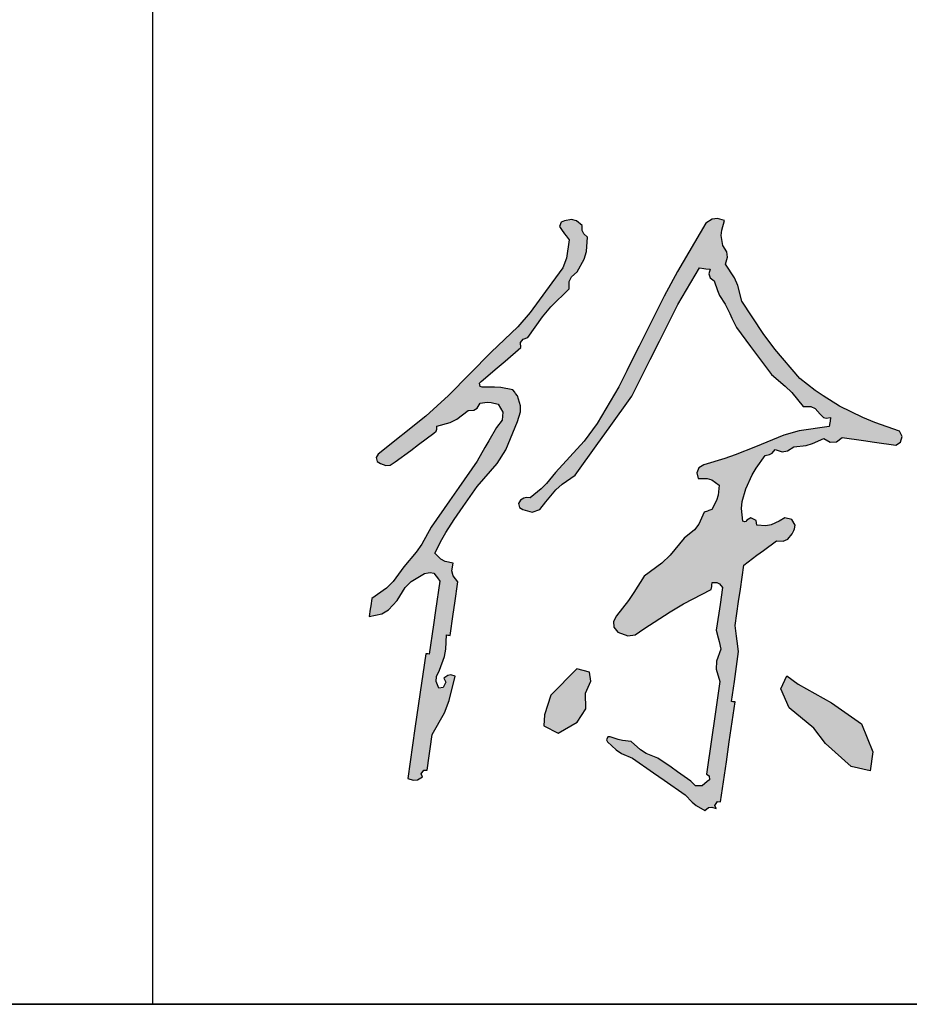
# Model space of a CAD drawing. Extents: x 1779708 to 7299578, y -1121471 to 88434.
# Tile 842 of 1056: x 6558299 to 6558794, y -964050 to -963503. Entities that reach past the tile are written whole.
import ezdxf

# ---------------------------------------------------------------- set-up
doc = ezdxf.new("R2010")
doc.units = 0
doc.header["$LTSCALE"] = 1000
doc.header["$MEASUREMENT"] = 0
for name, color, linetype in [('PUB_TITLE', 4, 'CONTINUOUS'), ('可见线', 6, 'CONTINUOUS'), ('电子签', 2, 'CONTINUOUS')]:
    doc.layers.add(name, color=color, linetype=linetype)

# ---------------------------------------------------------------- blocks, each defined once
blk = doc.blocks.new('A$C5DA54128')
at = {"layer": '电子签'}
h = blk.add_hatch(color=256, dxfattribs=at)
h.dxf.hatch_style = 1
h.paths.add_polyline_path([(116.8, 343.6), (105.3, 346), (99.3, 349.2), (91, 357.4), (100.9, 376.5), (106.4, 385.9), (118, 404), (130.7, 422.4), (137.1, 431.6), (149.9, 450), (177.9, 482), (189.7, 501), (205.9, 540.4), (210.3, 553.8), (210.4, 562.3), (205.9, 575.8), (203.4, 579.2), (202.1, 580.9), (199.6, 584.3), (182.8, 587.5), (174.2, 588.2), (154.5, 587.8), (153.4, 593.5), (155.7, 595.7), (177.7, 614.7), (188.7, 624.3), (210.6, 643.3), (210.4, 650), (213.8, 654.9), (220.2, 657.1), (240.8, 686), (252.5, 699.7), (277.9, 724.6), (278, 735), (281, 741.4), (288.9, 748.2), (298.7, 766), (301.8, 776.5), (303.5, 796.7), (298, 801.2), (295.8, 805.7), (295.8, 812.9), (287.9, 819.2), (281.2, 820.9), (271.4, 819), (266.5, 817.4), (264.4, 811.3), (267.1, 807), (271.3, 801.3), (273.5, 798.5), (277.7, 792.8), (274.1, 767.3), (268.8, 754), (253.9, 733.1), (223.7, 691.6), (206.5, 672), (169.2, 636.7), (110, 576.4), (78.4, 547.9), (12.4, 495.1), (9.7, 490.4), (11, 484.9), (15.5, 482), (23.2, 479), (29.1, 479.6), (36, 484.1), (57.6, 500.2), (68.3, 508.2), (89.9, 524.3), (93, 527), (94.1, 529.8), (93.8, 533.9), (112.5, 538.9), (121.9, 543.6), (137.3, 555.4), (145.1, 556.1), (149.8, 559), (153.9, 565.6), (163.9, 567.1), (169.3, 566.9), (179, 564.5), (185.7, 553.3), (184.9, 542.2), (176.9, 532), (166, 513.4), (160.6, 504), (149.9, 485.3), (124.4, 448.6), (111.6, 430.2), (86.1, 393.5), (72.9, 370.1), (65.1, 358.9), (47.8, 338.4), (33.3, 318), (24, 308.7), (3.6, 294.2), (2.1, 284.3), (1.4, 279.4), (0, 269.5), (17.4, 273.3), (26.5, 278.6), (38.6, 291.7), (49.9, 309.9), (58.4, 318.2), (76.8, 329.1), (83.1, 330.5), (89.6, 329.8), (92.9, 325.3), (94.6, 323), (98, 318.5), (92.2, 277.9), (89.2, 257.6), (83.4, 217), (78.4, 217.7), (68.4, 148.4), (63.4, 113.8), (53.4, 44.5), (61.2, 41.8), (66.8, 42.3), (73.9, 46.6), (72.2, 50.7), (75.8, 55.9), (80.3, 55.8), (83.2, 75.6), (84.6, 85.5), (87.4, 105.3), (104.5, 135.7), (111.2, 152.6), (119.4, 186.5), (113.3, 188.2), (109, 187.4), (103.8, 183.7), (106.5, 178), (102.9, 170.9), (96.7, 169.6), (92.9, 178.9), (93.2, 185.8), (97.8, 194.7), (104.6, 213.6), (106.6, 223.8), (107.5, 243.9), (112.4, 243.1), (116.7, 272.8), (118.8, 287.7), (123.1, 317.4), (116.4, 325.8), (114.7, 333)])
h.paths.add_polyline_path([(476.8, 316.8), (483.1, 316.7), (487, 314.7), (490.9, 309.8), (487.5, 286), (485.8, 274.1), (482.3, 250.4), (484.9, 239.9), (486.1, 234.6), (488.7, 224.2), (482.6, 207.1), (482.2, 196.3), (487.2, 178.9), (479.7, 127.4), (476, 101.7), (468.6, 50.2), (472.2, 48.2), (472.8, 42.6), (469.6, 40), (462.9, 33.9), (453.4, 34.2), (447, 40.7), (428.6, 53.5), (419.4, 59.8), (401.1, 72.6), (384.8, 79), (376.9, 83.9), (364, 95.6), (352, 97.1), (346, 98.5), (334.6, 102.4), (331.5, 102.1), (329.5, 98.1), (331.1, 95.3), (343.1, 84), (350.5, 79.1), (365.7, 72.7), (395.1, 52.2), (409.8, 42), (439.2, 21.6), (448.6, 11.4), (454.3, 6.9), (466.4, 0), (471.5, 3.8), (475.9, 4.6), (482, 2.8), (480.2, 6.9), (483.9, 12.2), (488.3, 12), (496.3, 67.4), (500.3, 95.1), (508.4, 150.6), (505.4, 151), (503.4, 151.3), (507.4, 179), (509.4, 192.9), (513.4, 220.6), (511.5, 235), (510.5, 242.2), (508.5, 256.7), (513.4, 290.3), (515.8, 307.2), (520.7, 340.8), (538.7, 354.5), (547.8, 361.3), (566, 374.7), (575.4, 374.2), (581.6, 376.9), (587.6, 384.2), (590, 388.7), (590.9, 391.2), (591.8, 396.2), (587.1, 404), (577.8, 406.4), (569.9, 401.9), (558.4, 396.6), (551.4, 395.3), (538.8, 396.3), (537.7, 402.6), (530.3, 406.3), (524.7, 403.4), (522.6, 400.7), (519.3, 401.7), (517.4, 419.6), (518.2, 429.3), (523.3, 446.6), (532.4, 466.1), (537.9, 475.6), (550.3, 493.2), (556.5, 494.6), (559.8, 496.5), (564.1, 501.3), (574.1, 498.4), (581.1, 499.5), (589.9, 505.2), (607.2, 507.2), (616, 509.6), (632, 516.8), (640.7, 511.5), (649.3, 512), (657.4, 518.2), (687.1, 513.9), (702, 511.7), (731.7, 507.4), (738.5, 511.7), (740.7, 519.7), (737, 526.9), (702.9, 538.8), (686.1, 545.8), (653.6, 561.7), (630.9, 575.9), (619.8, 583.6), (598.5, 599.9), (563.7, 640.9), (547.5, 662.6), (518, 707.6), (512.4, 729.3), (507.6, 740.2), (495.1, 758.9), (498, 768.9), (497, 775.9), (491.3, 784.7), (489.3, 798.6), (489.9, 806.2), (493.8, 819.7), (483.8, 822.6), (476.7, 821.5), (468, 815.9), (428.6, 748.7), (410, 714.4), (375.1, 644.8), (363.7, 622.2), (358.1, 610.9), (346.7, 588.3), (316.7, 537.4), (298.7, 513.2), (258.8, 469.6), (246.2, 454.1), (239, 446.8), (223.4, 434.3), (218, 434.7), (214.9, 434), (210.3, 431.1), (207.6, 426.4), (209, 421), (213.5, 418), (226.4, 414.4), (237.1, 418), (245.3, 428.6), (259.4, 445.5), (267.9, 453.2), (286, 465.7), (317.6, 509.6), (333.4, 531.6), (365.1, 575.5), (390.6, 626.4), (403.4, 651.9), (428.9, 702.7), (440.8, 723.3), (446.8, 733.6), (459.1, 754), (465, 753.1), (468, 752.7), (473.9, 751.8), (471.8, 745.5), (473.7, 739.8), (479.2, 735.9), (483.8, 722.2), (487, 715.6), (494.7, 703.4), (501, 690.4), (504.1, 683.9), (510.2, 670.8), (529.7, 644.7), (539.4, 631.7), (558.9, 605.7), (578.1, 589.6), (587.1, 580.6), (603.1, 561.4), (613.5, 561.3), (619.9, 558.3), (626.7, 550.4), (631.1, 546.1), (635.2, 544.8), (641.2, 545.8), (640.5, 540.8), (640.1, 538.3), (639.4, 533.4), (597.3, 527.2), (576.2, 521.4), (536.8, 505.3), (508.6, 494), (494.1, 489), (465, 480.2), (458.1, 475.8), (455.4, 469.2), (457.2, 461.2), (469.4, 461.3), (476.3, 459.1), (486.2, 451.9), (484.7, 437.9), (482.6, 430.6), (476.2, 418), (472, 416.6), (469.9, 415.9), (465.6, 414.5), (457.9, 397.8), (451.8, 389.8), (437.6, 378.1), (418.1, 354.5), (406.7, 343.7), (382, 325.5), (367.7, 302.7), (360.1, 291.7), (343.7, 270.4), (339.3, 262.3), (339.8, 254.7), (345.5, 247.4), (359.2, 242.5), (369.6, 243.9), (381.6, 252.3), (418, 275.8), (436.9, 286.8), (475.4, 307), (475.9, 310.9)])
h.paths.add_polyline_path([(307.8, 179.7), (306, 191.9), (288.7, 196.8), (252.3, 160.2), (243.6, 132.7), (242.5, 117.3), (262.6, 107.2), (288.8, 122.6), (301, 141.2), (300.6, 162.8)], flags=17)
h.paths.add_polyline_path([(642.3, 149.3), (596, 175.2), (580.4, 187.1), (572, 169.1), (583.6, 142.4), (618, 114.4), (634.1, 92.8), (669.9, 60.8), (696, 55.1), (699.8, 81.4), (684.2, 120.2)], flags=17)
for p, q in [((476.7, 821.5), (468, 815.9)), ((483.8, 822.6), (476.7, 821.5)), ((493.8, 819.7), (483.8, 822.6)), ((266.5, 817.4), (264.4, 811.3)), ((264.4, 811.3), (267.1, 807)), ((271.4, 819), (266.5, 817.4)), ((281.2, 820.9), (271.4, 819)), ((287.9, 819.2), (281.2, 820.9)), ((295.8, 812.9), (287.9, 819.2)), ((295.8, 805.7), (295.8, 812.9)), ((468, 815.9), (428.6, 748.7)), ((489.9, 806.2), (493.8, 819.7)), ((267.1, 807), (271.3, 801.3)), ((271.3, 801.3), (273.5, 798.5)), ((273.5, 798.5), (277.7, 792.8)), ((298, 801.2), (295.8, 805.7)), ((303.5, 796.7), (298, 801.2)), ((301.8, 776.5), (303.5, 796.7)), ((489.3, 798.6), (489.9, 806.2)), ((491.3, 784.7), (489.3, 798.6)), ((277.7, 792.8), (274.1, 767.3)), ((497, 775.9), (491.3, 784.7)), ((274.1, 767.3), (268.8, 754)), ((298.7, 766), (301.8, 776.5)), ((495.1, 758.9), (498, 768.9)), ((498, 768.9), (497, 775.9)), ((268.8, 754), (253.9, 733.1)), ((288.9, 748.2), (298.7, 766)), ((446.8, 733.6), (459.1, 754)), ((459.1, 754), (465, 753.1)), ((465, 753.1), (468, 752.7)), ((468, 752.7), (473.9, 751.8)), ((507.6, 740.2), (495.1, 758.9)), ((278, 735), (281, 741.4)), ((281, 741.4), (288.9, 748.2)), ((428.6, 748.7), (410, 714.4)), ((473.9, 751.8), (471.8, 745.5)), ((471.8, 745.5), (473.7, 739.8)), ((473.7, 739.8), (479.2, 735.9)), ((512.4, 729.3), (507.6, 740.2)), ((253.9, 733.1), (223.7, 691.6)), ((277.9, 724.6), (278, 735)), ((440.8, 723.3), (446.8, 733.6)), ((479.2, 735.9), (483.8, 722.2)), ((518, 707.6), (512.4, 729.3)), ((252.5, 699.7), (277.9, 724.6)), ((410, 714.4), (375.1, 644.8)), ((428.9, 702.7), (440.8, 723.3)), ((483.8, 722.2), (487, 715.6)), ((487, 715.6), (494.7, 703.4)), ((240.8, 686), (252.5, 699.7)), ((403.4, 651.9), (428.9, 702.7)), ((494.7, 703.4), (501, 690.4)), ((547.5, 662.6), (518, 707.6)), ((223.7, 691.6), (206.5, 672)), ((220.2, 657.1), (240.8, 686)), ((501, 690.4), (504.1, 683.9)), ((206.5, 672), (169.2, 636.7)), ((504.1, 683.9), (510.2, 670.8)), ((510.2, 670.8), (529.7, 644.7)), ((213.8, 654.9), (220.2, 657.1)), ((563.7, 640.9), (547.5, 662.6)), ((188.7, 624.3), (210.6, 643.3)), ((210.4, 650), (213.8, 654.9)), ((210.6, 643.3), (210.4, 650)), ((375.1, 644.8), (363.7, 622.2)), ((390.6, 626.4), (403.4, 651.9)), ((529.7, 644.7), (539.4, 631.7)), ((169.2, 636.7), (110, 576.4)), ((539.4, 631.7), (558.9, 605.7)), ((598.5, 599.9), (563.7, 640.9)), ((177.7, 614.7), (188.7, 624.3)), ((363.7, 622.2), (358.1, 610.9)), ((365.1, 575.5), (390.6, 626.4)), ((155.7, 595.7), (177.7, 614.7)), ((358.1, 610.9), (346.7, 588.3)), ((558.9, 605.7), (578.1, 589.6)), ((153.4, 593.5), (155.7, 595.7)), ((154.2, 589.1), (153.4, 593.5)), ((157.1, 587.9), (154.2, 589.1)), ((578.1, 589.6), (587.1, 580.6)), ((619.8, 583.6), (598.5, 599.9)), ((110, 576.4), (78.4, 547.9)), ((174.2, 588.2), (157.1, 587.9)), ((182.8, 587.5), (174.2, 588.2)), ((199.6, 584.3), (182.8, 587.5)), ((202.1, 580.9), (199.6, 584.3)), ((203.4, 579.2), (202.1, 580.9)), ((205.9, 575.8), (203.4, 579.2)), ((210.4, 562.3), (205.9, 575.8)), ((346.7, 588.3), (316.7, 537.4)), ((333.4, 531.6), (365.1, 575.5)), ((587.1, 580.6), (603.1, 561.4)), ((630.9, 575.9), (619.8, 583.6)), ((653.6, 561.7), (630.9, 575.9)), ((149.8, 559), (153.9, 565.6)), ((153.9, 565.6), (163.9, 567.1)), ((163.9, 567.1), (169.3, 566.9)), ((169.3, 566.9), (179, 564.5)), ((179, 564.5), (185.7, 553.3)), ((210.3, 553.8), (210.4, 562.3)), ((603.1, 561.4), (613.5, 561.3)), ((613.5, 561.3), (619.9, 558.3)), ((686.1, 545.8), (653.6, 561.7)), ((78.4, 547.9), (12.4, 495.1)), ((121.9, 543.6), (137.3, 555.4)), ((137.3, 555.4), (145.1, 556.1)), ((145.1, 556.1), (149.8, 559)), ((185.7, 553.3), (184.9, 542.2)), ((205.9, 540.4), (210.3, 553.8)), ((619.9, 558.3), (626.7, 550.4)), ((626.7, 550.4), (631.1, 546.1)), ((93.8, 533.9), (112.5, 538.9)), ((94.1, 529.8), (93.8, 533.9)), ((112.5, 538.9), (121.9, 543.6)), ((184.9, 542.2), (176.9, 532)), ((189.7, 501), (205.9, 540.4)), ((316.7, 537.4), (298.7, 513.2)), ((631.1, 546.1), (635.2, 544.8)), ((635.2, 544.8), (641.2, 545.8)), ((640.1, 538.3), (639.4, 533.4)), ((640.5, 540.8), (640.1, 538.3)), ((641.2, 545.8), (640.5, 540.8)), ((702.9, 538.8), (686.1, 545.8)), ((737, 526.9), (702.9, 538.8)), ((68.3, 508.2), (89.9, 524.3)), ((89.9, 524.3), (93, 527)), ((93, 527), (94.1, 529.8)), ((176.9, 532), (166, 513.4)), ((317.6, 509.6), (333.4, 531.6)), ((576.2, 521.4), (536.8, 505.3)), ((597.3, 527.2), (576.2, 521.4)), ((639.4, 533.4), (597.3, 527.2)), ((740.7, 519.7), (737, 526.9)), ((57.6, 500.2), (68.3, 508.2)), ((166, 513.4), (160.6, 504)), ((298.7, 513.2), (258.8, 469.6)), ((286, 465.7), (317.6, 509.6)), ((589.9, 505.2), (607.2, 507.2)), ((607.2, 507.2), (616, 509.6)), ((616, 509.6), (632, 516.8)), ((632, 516.8), (640.7, 511.5)), ((640.7, 511.5), (649.3, 512)), ((649.3, 512), (657.4, 518.2)), ((657.4, 518.2), (687.1, 513.9)), ((687.1, 513.9), (702, 511.7)), ((702, 511.7), (731.7, 507.4)), ((731.7, 507.4), (738.5, 511.7)), ((738.5, 511.7), (740.7, 519.7)), ((12.4, 495.1), (9.7, 490.4)), ((36, 484.1), (57.6, 500.2)), ((160.6, 504), (149.9, 485.3)), ((177.9, 482), (189.7, 501)), ((508.6, 494), (494.1, 489)), ((536.8, 505.3), (508.6, 494)), ((537.9, 475.6), (550.3, 493.2)), ((550.3, 493.2), (556.5, 494.6)), ((556.5, 494.6), (559.8, 496.5)), ((559.8, 496.5), (564.1, 501.3)), ((564.1, 501.3), (574.1, 498.4)), ((574.1, 498.4), (581.1, 499.5)), ((581.1, 499.5), (589.9, 505.2)), ((9.7, 490.4), (11, 484.9)), ((11, 484.9), (15.5, 482)), ((15.5, 482), (23.2, 479)), ((23.2, 479), (29.1, 479.6)), ((29.1, 479.6), (36, 484.1)), ((149.9, 485.3), (124.4, 448.6)), ((149.9, 450), (177.9, 482)), ((465, 480.2), (458.1, 475.8)), ((494.1, 489), (465, 480.2)), ((258.8, 469.6), (246.2, 454.1)), ((267.9, 453.2), (286, 465.7)), ((458.1, 475.8), (455.4, 469.2)), ((455.4, 469.2), (457.2, 461.2)), ((523.3, 446.6), (532.4, 466.1)), ((532.4, 466.1), (537.9, 475.6)), ((246.2, 454.1), (239, 446.8)), ((259.4, 445.5), (267.9, 453.2)), ((457.2, 461.2), (469.4, 461.3)), ((469.4, 461.3), (476.3, 459.1)), ((476.3, 459.1), (486.2, 451.9)), ((486.2, 451.9), (484.7, 437.9)), ((124.4, 448.6), (111.6, 430.2)), ((137.1, 431.6), (149.9, 450)), ((239, 446.8), (223.4, 434.3)), ((245.3, 428.6), (259.4, 445.5)), ((484.7, 437.9), (482.6, 430.6)), ((518.2, 429.3), (523.3, 446.6)), ((111.6, 430.2), (86.1, 393.5)), ((130.7, 422.4), (137.1, 431.6)), ((210.3, 431.1), (207.6, 426.4)), ((207.6, 426.4), (209, 421)), ((214.9, 434), (210.3, 431.1)), ((218, 434.7), (214.9, 434)), ((223.4, 434.3), (218, 434.7)), ((237.1, 418), (245.3, 428.6)), ((482.6, 430.6), (476.2, 418)), ((517.4, 419.6), (518.2, 429.3)), ((118, 404), (130.7, 422.4)), ((209, 421), (213.5, 418)), ((213.5, 418), (226.4, 414.4)), ((226.4, 414.4), (237.1, 418)), ((465.6, 414.5), (457.9, 397.8)), ((469.9, 415.9), (465.6, 414.5)), ((472, 416.6), (469.9, 415.9)), ((476.2, 418), (472, 416.6)), ((519.3, 401.7), (517.4, 419.6)), ((106.4, 385.9), (118, 404)), ((457.9, 397.8), (451.8, 389.8)), ((521.5, 401), (519.3, 401.7)), ((523.3, 401.6), (521.5, 401)), ((524.7, 403.4), (523.3, 401.6)), ((530.3, 406.3), (524.7, 403.4)), ((537.7, 402.6), (530.3, 406.3)), ((538.8, 396.3), (537.7, 402.6)), ((569.9, 401.9), (558.4, 396.6)), ((577.8, 406.4), (569.9, 401.9)), ((587.1, 404), (577.8, 406.4)), ((591.8, 396.2), (587.1, 404)), ((86.1, 393.5), (72.9, 370.1)), ((100.9, 376.5), (106.4, 385.9)), ((451.8, 389.8), (437.6, 378.1)), ((551.4, 395.3), (538.8, 396.3)), ((558.4, 396.6), (551.4, 395.3)), ((581.6, 376.9), (587.6, 384.2)), ((587.6, 384.2), (590, 388.7)), ((590, 388.7), (590.9, 391.2)), ((590.9, 391.2), (591.8, 396.2)), ((72.9, 370.1), (65.1, 358.9)), ((91, 357.4), (100.9, 376.5)), ((437.6, 378.1), (418.1, 354.5)), ((547.8, 361.3), (566, 374.7)), ((566, 374.7), (575.4, 374.2)), ((575.4, 374.2), (581.6, 376.9)), ((65.1, 358.9), (47.8, 338.4)), ((99.3, 349.2), (91, 357.4)), ((538.7, 354.5), (547.8, 361.3)), ((105.3, 346), (99.3, 349.2)), ((116.8, 343.6), (105.3, 346)), ((114.7, 333), (116.8, 343.6)), ((406.7, 343.7), (382, 325.5)), ((418.1, 354.5), (406.7, 343.7)), ((520.7, 340.8), (538.7, 354.5)), ((47.8, 338.4), (33.3, 318)), ((58.4, 318.2), (76.8, 329.1)), ((76.8, 329.1), (81.8, 330.2)), ((81.8, 330.2), (84.5, 330.4)), ((84.5, 330.4), (89.6, 329.8)), ((89.6, 329.8), (92.9, 325.3)), ((116.4, 325.8), (114.7, 333)), ((515.8, 307.2), (520.7, 340.8)), ((33.3, 318), (24, 308.7)), ((49.9, 309.9), (58.4, 318.2)), ((98, 318.5), (92.2, 277.9)), ((92.9, 325.3), (94.6, 323)), ((94.6, 323), (98, 318.5)), ((123.1, 317.4), (116.4, 325.8)), ((118.8, 287.7), (123.1, 317.4)), ((382, 325.5), (367.7, 302.7)), ((476.2, 312.9), (476.8, 316.8)), ((476.8, 316.8), (483.1, 316.7)), ((483.1, 316.7), (487, 314.7)), ((487, 314.7), (490.9, 309.8)), ((24, 308.7), (3.6, 294.2)), ((38.6, 291.7), (49.9, 309.9)), ((367.7, 302.7), (360.1, 291.7)), ((436.9, 286.8), (475.4, 307)), ((475.4, 307), (475.9, 310.9)), ((475.9, 310.9), (476.2, 312.9)), ((490.9, 309.8), (487.5, 286)), ((513.4, 290.3), (515.8, 307.2)), ((3.6, 294.2), (2.1, 284.3)), ((26.5, 278.6), (38.6, 291.7)), ((116.7, 272.8), (118.8, 287.7)), ((360.1, 291.7), (343.7, 270.4)), ((508.5, 256.7), (513.4, 290.3)), ((1.4, 279.4), (0, 269.5)), ((2.1, 284.3), (1.4, 279.4)), ((17.4, 273.3), (26.5, 278.6)), ((92.2, 277.9), (89.2, 257.6)), ((381.6, 252.3), (418, 275.8)), ((418, 275.8), (436.9, 286.8)), ((485.8, 274.1), (482.3, 250.4)), ((487.5, 286), (485.8, 274.1)), ((0, 269.5), (17.4, 273.3)), ((112.4, 243.1), (116.7, 272.8)), ((343.7, 270.4), (339.3, 262.3)), ((339.3, 262.3), (339.8, 254.7)), ((89.2, 257.6), (83.4, 217)), ((339.8, 254.7), (345.5, 247.4)), ((345.5, 247.4), (359.2, 242.5)), ((369.6, 243.9), (381.6, 252.3)), ((482.3, 250.4), (484.9, 239.9)), ((510.5, 242.2), (508.5, 256.7)), ((106.6, 223.8), (107.5, 243.9)), ((107.5, 243.9), (109.4, 243.6)), ((109.4, 243.6), (110.4, 243.4)), ((110.4, 243.4), (112.4, 243.1)), ((359.2, 242.5), (369.6, 243.9)), ((484.9, 239.9), (486.1, 234.6)), ((486.1, 234.6), (488.7, 224.2)), ((511.5, 235), (510.5, 242.2)), ((513.4, 220.6), (511.5, 235)), ((104.6, 213.6), (106.6, 223.8)), ((488.7, 224.2), (482.6, 207.1)), ((509.4, 192.9), (513.4, 220.6)), ((78.4, 217.7), (68.4, 148.4)), ((80.4, 217.4), (78.4, 217.7)), ((81.4, 217.3), (80.4, 217.4)), ((83.4, 217), (81.4, 217.3)), ((97.8, 194.7), (104.6, 213.6)), ((482.6, 207.1), (482.2, 196.3)), ((93.2, 185.8), (97.8, 194.7)), ((482.2, 196.3), (487.2, 178.9)), ((507.4, 179), (509.4, 192.9)), ((92.9, 178.9), (93.2, 185.8)), ((96.7, 169.6), (92.9, 178.9)), ((106.5, 178), (102.9, 170.9)), ((109, 187.4), (103.8, 183.7)), ((103.8, 183.7), (106.5, 178)), ((113.3, 188.2), (109, 187.4)), ((111.2, 152.6), (119.4, 186.5)), ((119.4, 186.5), (113.3, 188.2)), ((487.2, 178.9), (479.7, 127.4)), ((503.4, 151.3), (507.4, 179)), ((102.9, 170.9), (96.7, 169.6)), ((104.5, 135.7), (111.2, 152.6)), ((500.3, 95.1), (508.4, 150.6)), ((505.4, 151), (503.4, 151.3)), ((506.4, 150.9), (505.4, 151)), ((508.4, 150.6), (506.4, 150.9)), ((68.4, 148.4), (63.4, 113.8)), ((87.4, 105.3), (104.5, 135.7)), ((479.7, 127.4), (476, 101.7)), ((63.4, 113.8), (53.4, 44.5)), ((84.6, 85.5), (87.4, 105.3)), ((331.5, 102.1), (329.5, 98.1)), ((329.5, 98.1), (331.1, 95.3)), ((334.6, 102.4), (331.5, 102.1)), ((346, 98.5), (334.6, 102.4)), ((352, 97.1), (346, 98.5)), ((364, 95.6), (352, 97.1)), ((476, 101.7), (468.6, 50.2)), ((83.2, 75.6), (84.6, 85.5)), ((331.1, 95.3), (343.1, 84)), ((343.1, 84), (350.5, 79.1)), ((376.9, 83.9), (364, 95.6)), ((384.8, 79), (376.9, 83.9)), ((496.3, 67.4), (500.3, 95.1)), ((80.3, 55.8), (83.2, 75.6)), ((350.5, 79.1), (365.7, 72.7)), ((365.7, 72.7), (395.1, 52.2)), ((401.1, 72.6), (384.8, 79)), ((419.4, 59.8), (401.1, 72.6)), ((72.2, 50.7), (75.8, 55.9)), ((75.8, 55.9), (80.3, 55.8)), ((428.6, 53.5), (419.4, 59.8)), ((488.3, 12), (496.3, 67.4)), ((53.4, 44.5), (61.2, 41.8)), ((61.2, 41.8), (66.8, 42.3)), ((66.8, 42.3), (73.9, 46.6)), ((73.9, 46.6), (72.2, 50.7)), ((395.1, 52.2), (409.8, 42)), ((409.8, 42), (439.2, 21.6)), ((447, 40.7), (428.6, 53.5)), ((468.6, 50.2), (472.2, 48.2)), ((472.8, 42.6), (469.6, 40)), ((472.2, 48.2), (472.8, 42.6)), ((453.4, 34.2), (447, 40.7)), ((462.9, 33.9), (453.4, 34.2)), ((469.6, 40), (462.9, 33.9)), ((439.2, 21.6), (448.6, 11.4)), ((448.6, 11.4), (454.3, 6.9)), ((454.3, 6.9), (466.4, 0)), ((466.4, 0), (471.5, 3.8)), ((471.5, 3.8), (475.9, 4.6)), ((475.9, 4.6), (482, 2.8)), ((480.2, 6.9), (483.9, 12.2)), ((482, 2.8), (480.2, 6.9)), ((483.9, 12.2), (488.3, 12))]:
    blk.add_line(p, q, dxfattribs=at)
for points in [[(288.7, 196.8), (252.3, 160.2), (243.6, 132.7), (242.5, 117.3), (262.6, 107.2), (288.8, 122.6), (301, 141.2), (300.6, 162.8), (307.8, 179.7), (306, 191.9)], [(596, 175.2), (642.3, 149.3), (684.2, 120.2), (699.8, 81.4), (696, 55.1), (669.9, 60.8), (634.1, 92.8), (618, 114.4), (583.6, 142.4), (572, 169.1), (580.4, 187.1)]]:
    blk.add_lwpolyline(points, close=True, dxfattribs=at)
blk = doc.blocks.new('A$C3D8761CE')
at = {"layer": 'PUB_TITLE'}
blk.add_line((83100, 19600), (76100, 19600), dxfattribs=at)
for points in [[(81000, 28000), (81000, 19600)], [(76100, 19600), (83100, 19600)]]:
    blk.add_lwpolyline(points, dxfattribs=at)
at = {"layer": '电子签', "xscale": 0.8000000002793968, "yscale": 0.8000000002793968, "zscale": 0.8000000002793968}
blk.add_blockref('A$C5DA54128', (81241, 19815.6), dxfattribs=at)

msp = doc.modelspace()

# ---------------------------------------------------------------- block references
at = {"layer": '可见线', "xscale": 0.5, "yscale": 0.5, "zscale": 0.5}
msp.add_blockref('A$C3D8761CE', (6517873.07, -973850.2), dxfattribs=at)

doc.saveas('drawing.dxf')
